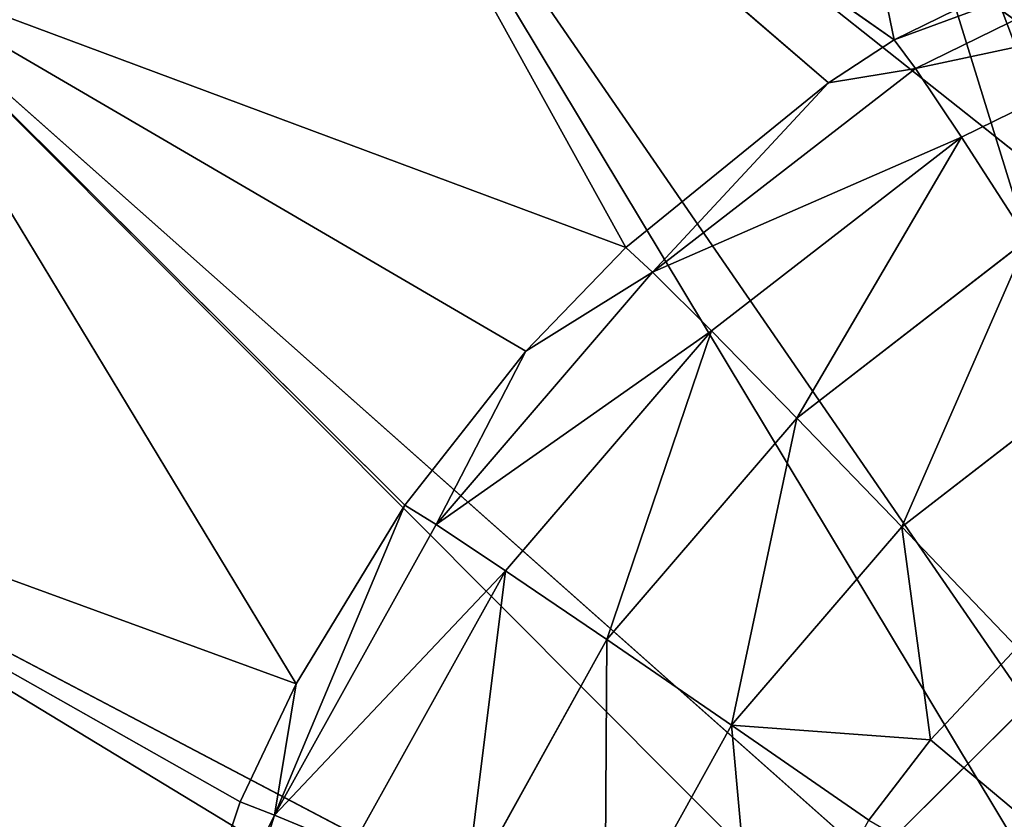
# Model space of a CAD drawing. Extents: x 0 to 230, y 0 to 588.
# Tile 337 of 383: x 123.73 to 125.44, y 582.88 to 584.27. Entities that reach past the tile are written whole.
import ezdxf

# ---------------------------------------------------------------- set-up
doc = ezdxf.new("R2010")
doc.units = 0
doc.header["$LTSCALE"] = 25.4
doc.layers.get('0').update_dxf_attribs({"color": 13, "linetype": 'CONTINUOUS'})

# ---------------------------------------------------------------- blocks, each defined once
blk = doc.blocks.new('VIPER-I-6512-6513_STL_3')
at = {"color": 7}
blk.add_line((-7.0504, 596.6772, 196.6838), (-0.7481, 591.6772, 196.0704), dxfattribs=at)
blk.add_line((-7.0504, 596.6772, 196.6838), (-0.7481, 591.6772, 196.0704), dxfattribs=at)
at = {"color": 250}
for p, q in [((-2.67, 594.2413, 2.3223), (-2.4204, 593.0327, 21.2937)), ((-2.67, 594.2413, 2.3223), (-2.4204, 593.0327, 21.2937)), ((-3.5116, 593.7994, 2.3399), (-2.4204, 593.0327, 21.2937)), ((-3.5116, 593.7994, 2.3399), (-2.4204, 593.0327, 21.2937)), ((-3.5116, 593.7994, 2.3399), (-2.5346, 592.9577, 21.296)), ((-3.5116, 593.7994, 2.3399), (-2.5346, 592.9577, 21.296)), ((-3.5116, 593.7994, 2.3399), (-2.8876, 592.6709, 21.3034)), ((-3.5116, 593.7994, 2.3399), (-2.8876, 592.6709, 21.3034)), ((-1.7356, 591.2207, 2.1338), (-3.5116, 593.7994, 2.3399)), ((-1.7356, 591.2207, 2.1338), (-3.5116, 593.7994, 2.3399)), ((-1.8899, 593.2929, 21.2826), (-2.4204, 593.0327, 21.2937)), ((-1.8899, 593.2929, 21.2826), (-2.4204, 593.0327, 21.2937)), ((-1.8634, 593.2375, 21.5708), (-2.3831, 592.9825, 21.5817)), ((-1.8634, 593.2375, 21.5708), (-2.3831, 592.9825, 21.5817)), ((-4.2231, 593.169, 2.3547), (-2.8876, 592.6709, 21.3034)), ((-4.2231, 593.169, 2.3547), (-2.8876, 592.6709, 21.3034)), ((-4.2231, 593.169, 2.3547), (-3.0615, 592.4907, 21.307)), ((-3.4614, 591.9113, 21.3154), (-4.2231, 593.169, 2.3547)), ((-3.4614, 591.9113, 21.3154), (-4.2231, 593.169, 2.3547)), ((-3.2725, 592.2225, 21.3114), (-4.2231, 593.169, 2.3547)), ((-3.2725, 592.2225, 21.3114), (-4.2231, 593.169, 2.3547)), ((-4.2231, 593.169, 2.3547), (-3.0615, 592.4907, 21.307)), ((-1.8817, 591.0912, 2.1368), (-4.2231, 593.169, 2.3547)), ((-1.8817, 591.0912, 2.1368), (-4.2231, 593.169, 2.3547)), ((-1.8091, 593.1057, 21.8287), (-2.3033, 592.8632, 21.839)), ((-1.8091, 593.1057, 21.8287), (-2.3033, 592.8632, 21.839)), ((-2.4204, 593.0327, 21.2937), (-2.5346, 592.9577, 21.296)), ((-2.4204, 593.0327, 21.2937), (-2.5346, 592.9577, 21.296)), ((-2.3831, 592.9825, 21.5817), (-2.4204, 593.0327, 21.2937)), ((-2.3831, 592.9825, 21.5817), (-2.4204, 593.0327, 21.2937)), ((-2.8409, 592.6281, 21.5912), (-2.3831, 592.9825, 21.5817)), ((-2.8409, 592.6281, 21.5912), (-2.3831, 592.9825, 21.5817)), ((-2.5346, 592.9577, 21.296), (-2.3831, 592.9825, 21.5817)), ((-2.5346, 592.9577, 21.296), (-2.3831, 592.9825, 21.5817)), ((-2.3033, 592.8632, 21.839), (-2.3831, 592.9825, 21.5817)), ((-2.3033, 592.8632, 21.839), (-2.3831, 592.9825, 21.5817)), ((-2.5346, 592.9577, 21.296), (-2.8876, 592.6709, 21.3034)), ((-2.5346, 592.9577, 21.296), (-2.8876, 592.6709, 21.3034)), ((-2.8409, 592.6281, 21.5912), (-2.5346, 592.9577, 21.296)), ((-2.8409, 592.6281, 21.5912), (-2.5346, 592.9577, 21.296)), ((-2.7386, 592.5261, 21.8481), (-2.3033, 592.8632, 21.839)), ((-2.7386, 592.5261, 21.8481), (-2.3033, 592.8632, 21.839)), ((-2.1879, 592.6849, 22.0434), (-2.3033, 592.8632, 21.839)), ((-2.1879, 592.6849, 22.0434), (-2.3033, 592.8632, 21.839)), ((-2.5897, 592.3739, 22.0518), (-2.1879, 592.6849, 22.0434)), ((-2.5897, 592.3739, 22.0518), (-2.1879, 592.6849, 22.0434)), ((-2.8876, 592.6709, 21.3034), (-3.0615, 592.4907, 21.307)), ((-2.8876, 592.6709, 21.3034), (-3.0615, 592.4907, 21.307)), ((-2.8876, 592.6709, 21.3034), (-2.8409, 592.6281, 21.5912)), ((-2.8876, 592.6709, 21.3034), (-2.8409, 592.6281, 21.5912)), ((-3.218, 592.1887, 21.5991), (-2.8409, 592.6281, 21.5912)), ((-3.218, 592.1887, 21.5991), (-2.8409, 592.6281, 21.5912)), ((-3.0615, 592.4907, 21.307), (-2.8409, 592.6281, 21.5912)), ((-3.0615, 592.4907, 21.307), (-2.8409, 592.6281, 21.5912)), ((-2.7386, 592.5261, 21.8481), (-2.8409, 592.6281, 21.5912)), ((-2.7386, 592.5261, 21.8481), (-2.8409, 592.6281, 21.5912)), ((-3.0972, 592.1083, 21.8556), (-2.7386, 592.5261, 21.8481)), ((-3.0972, 592.1083, 21.8556), (-2.7386, 592.5261, 21.8481)), ((-2.5897, 592.3739, 22.0518), (-2.7386, 592.5261, 21.8481)), ((-2.5897, 592.3739, 22.0518), (-2.7386, 592.5261, 21.8481)), ((-3.0615, 592.4907, 21.307), (-3.2725, 592.2225, 21.3114)), ((-3.0615, 592.4907, 21.307), (-3.2725, 592.2225, 21.3114)), ((-3.218, 592.1887, 21.5991), (-3.0615, 592.4907, 21.307)), ((-3.218, 592.1887, 21.5991), (-3.0615, 592.4907, 21.307)), ((-2.4069, 592.1846, 22.1845), (-2.047, 592.4633, 22.177)), ((-2.4069, 592.1846, 22.1845), (-2.047, 592.4633, 22.177)), ((-3.5593, 591.7057, 21.3174), (-4.763, 592.3865, 2.366)), ((-3.5593, 591.7057, 21.3174), (-4.763, 592.3865, 2.366)), ((-3.4614, 591.9113, 21.3154), (-4.763, 592.3865, 2.366)), ((-3.4614, 591.9113, 21.3154), (-4.763, 592.3865, 2.366)), ((-1.9927, 590.9304, 2.1392), (-4.763, 592.3865, 2.366)), ((-1.9927, 590.9304, 2.1392), (-4.763, 592.3865, 2.366)), ((-3.5053, 590.5653, 290.3065), (-1.6703, 592.3906, 290.3065)), ((-3.5053, 590.5653, 290.3065), (-1.6703, 592.3906, 290.3065)), ((-3.5053, 590.5653, 304.2045), (-1.6703, 592.3906, 304.2045)), ((-3.5053, 590.5653, 304.2045), (-1.6703, 592.3906, 304.2045)), ((-2.9206, 591.9884, 22.0587), (-2.5897, 592.3739, 22.0518)), ((-2.9206, 591.9884, 22.0587), (-2.5897, 592.3739, 22.0518)), ((-2.4069, 592.1846, 22.1845), (-2.5897, 592.3739, 22.0518)), ((-2.4069, 592.1846, 22.1845), (-2.5897, 592.3739, 22.0518)), ((-3.2725, 592.2225, 21.3114), (-3.499, 591.6824, 21.605)), ((-3.2725, 592.2225, 21.3114), (-3.499, 591.6824, 21.605)), ((-3.2725, 592.2225, 21.3114), (-3.4614, 591.9113, 21.3154)), ((-3.2725, 592.2225, 21.3114), (-3.4614, 591.9113, 21.3154)), ((-3.2725, 592.2225, 21.3114), (-3.218, 592.1887, 21.5991)), ((-3.2725, 592.2225, 21.3114), (-3.218, 592.1887, 21.5991)), ((-3.218, 592.1887, 21.5991), (-3.499, 591.6824, 21.605)), ((-3.218, 592.1887, 21.5991), (-3.499, 591.6824, 21.605)), ((-3.0972, 592.1083, 21.8556), (-3.218, 592.1887, 21.5991)), ((-3.0972, 592.1083, 21.8556), (-3.218, 592.1887, 21.5991)), ((-2.7034, 591.8392, 22.1907), (-2.4069, 592.1846, 22.1845)), ((-2.7034, 591.8392, 22.1907), (-2.4069, 592.1846, 22.1845)), ((-2.2063, 591.9747, 22.2348), (-2.4069, 592.1846, 22.1845)), ((-2.4069, 592.1846, 22.1845), (-2.3573, 591.814, 22.238)), ((-2.4069, 592.1846, 22.1845), (-2.3573, 591.814, 22.238)), ((-2.2063, 591.9747, 22.2348), (-2.4069, 592.1846, 22.1845)), ((-3.0972, 592.1083, 21.8556), (-3.3644, 591.627, 21.8612)), ((-3.0972, 592.1083, 21.8556), (-3.3644, 591.627, 21.8612)), ((-2.9206, 591.9884, 22.0587), (-3.0972, 592.1083, 21.8556)), ((-2.9206, 591.9884, 22.0587), (-3.0972, 592.1083, 21.8556)), ((-2.9206, 591.9884, 22.0587), (-3.1671, 591.5441, 22.0638)), ((-2.9206, 591.9884, 22.0587), (-3.1671, 591.5441, 22.0638)), ((-2.7034, 591.8392, 22.1907), (-2.9206, 591.9884, 22.0587)), ((-2.7034, 591.8392, 22.1907), (-2.9206, 591.9884, 22.0587)), ((-2.2063, 591.9747, 22.2348), (-2.3573, 591.814, 22.238)), ((-2.2063, 591.9747, 22.2348), (-2.3573, 591.814, 22.238)), ((-3.4614, 591.9113, 21.3154), (-3.5593, 591.7057, 21.3174)), ((-3.4614, 591.9113, 21.3154), (-3.5593, 591.7057, 21.3174)), ((-3.4614, 591.9113, 21.3154), (-3.499, 591.6824, 21.605)), ((-3.4614, 591.9113, 21.3154), (-3.499, 591.6824, 21.605)), ((-2.7034, 591.8392, 22.1907), (-2.9243, 591.4411, 22.1953)), ((-2.7034, 591.8392, 22.1907), (-2.9243, 591.4411, 22.1953)), ((-2.4646, 591.6737, 22.2402), (-2.7034, 591.8392, 22.1907)), ((-2.7034, 591.8392, 22.1907), (-2.3573, 591.814, 22.238)), ((-2.7034, 591.8392, 22.1907), (-2.3573, 591.814, 22.238)), ((-2.4646, 591.6737, 22.2402), (-2.7034, 591.8392, 22.1907)), ((-2.3573, 591.814, 22.238), (-2.4646, 591.6737, 22.2402)), ((-2.3573, 591.814, 22.238), (-2.4646, 591.6737, 22.2402)), ((-2.3573, 591.814, 22.238), (-1.5825, 591.1644, 22.2603)), ((-2.3573, 591.814, 22.238), (-1.5825, 591.1644, 22.2603)), ((-3.5593, 591.7057, 21.3174), (-3.7111, 591.2529, 21.3206)), ((-3.5593, 591.7057, 21.3174), (-3.7111, 591.2529, 21.3206)), ((-3.499, 591.6824, 21.605), (-3.5593, 591.7057, 21.3174)), ((-3.499, 591.6824, 21.605), (-3.5593, 591.7057, 21.3174)), ((-3.7111, 591.2529, 21.3206), (-3.499, 591.6824, 21.605)), ((-3.7111, 591.2529, 21.3206), (-3.499, 591.6824, 21.605)), ((-3.6723, 591.1299, 21.6086), (-3.499, 591.6824, 21.605)), ((-3.6723, 591.1299, 21.6086), (-3.499, 591.6824, 21.605)), ((-3.499, 591.6824, 21.605), (-3.3644, 591.627, 21.8612)), ((-3.499, 591.6824, 21.605), (-3.3644, 591.627, 21.8612))]:
    blk.add_line(p, q, dxfattribs=at)
at = {"color": 7}
mesh = blk.add_polyface(dxfattribs=at)
corners = [(-0.9436, 592.1589, 194.8763), (-7.2439, 596.6772, 195.4995), (-1.012, 592.6772, 194.8787)]
mesh.append_faces([[corners[k] for k in face] for face in [(0, 1, 2)]], dxfattribs={"color": 7})
mesh = blk.add_polyface(dxfattribs=at)
corners = [(-1.012, 592.6772, 194.8787), (-7.2439, 596.6772, 195.4995), (-1.012, 596.6772, 194.8787)]
mesh.append_faces([[corners[k] for k in face] for face in [(0, 1, 2)]], dxfattribs={"color": 7})
mesh = blk.add_polyface(dxfattribs=at)
corners = [(-0.9436, 592.1589, 194.8763), (-7.2439, 568.6772, 195.4995), (-7.2439, 596.6772, 195.4995)]
mesh.append_faces([[corners[k] for k in face] for face in [(0, 1, 2)]], dxfattribs={"color": 7})
mesh = blk.add_polyface(dxfattribs=at)
corners = [(-0.7481, 591.6772, 196.0704), (-0.9477, 592.1589, 196.0772), (-7.0504, 596.6772, 196.6838)]
mesh.append_faces([[corners[k] for k in face] for face in [(0, 1, 2)]], dxfattribs={"color": 7})
mesh = blk.add_polyface(dxfattribs=at)
corners = [(-0.9477, 592.1589, 196.0772), (-1.0161, 592.6772, 196.0797), (-7.0504, 596.6772, 196.6838)]
mesh.append_faces([[corners[k] for k in face] for face in [(0, 1, 2)]], dxfattribs={"color": 7})
mesh = blk.add_polyface(dxfattribs=at)
corners = [(-1.0161, 596.6772, 196.0797), (-7.0504, 596.6772, 196.6838), (-1.0161, 592.6772, 196.0797)]
mesh.append_faces([[corners[k] for k in face] for face in [(0, 1, 2)]], dxfattribs={"color": 7})
mesh = blk.add_polyface(dxfattribs=at)
corners = [(-0.7481, 591.6772, 196.0704), (-7.0504, 596.6772, 196.6838), (-7.0504, 568.6772, 196.6838)]
mesh.append_faces([[corners[k] for k in face] for face in [(0, 1, 2)]], dxfattribs={"color": 7})
mesh = blk.add_polyface(dxfattribs=at)
corners = [(-1.7471, 594.4688, 2.303), (-1.5626, 591.3115, 2.1302), (-2.67, 594.2413, 2.3223), (-1.373, 591.3582, 2.1262)]
mesh.append_faces([[corners[k] for k in face] for face in [(0, 1, 2), (1, 0, 3)]], dxfattribs={"vtx0": -1, "color": 7})
mesh = blk.add_polyface(dxfattribs=at)
corners = [(-2.4204, 593.0327, 21.2937), (-2.67, 594.2413, 2.3223), (-3.5116, 593.7994, 2.3399)]
mesh.append_faces([[corners[k] for k in face] for face in [(0, 1, 2)]], dxfattribs={"color": 7})
mesh = blk.add_polyface(dxfattribs=at)
corners = [(-2.67, 594.2413, 2.3223), (-1.7356, 591.2207, 2.1338), (-3.5116, 593.7994, 2.3399), (-1.5626, 591.3115, 2.1302)]
mesh.append_faces([[corners[k] for k in face] for face in [(0, 1, 2), (1, 0, 3)]], dxfattribs={"vtx0": -1, "color": 7})
mesh = blk.add_polyface(dxfattribs=at)
corners = [(-2.4204, 593.0327, 21.2937), (-1.8899, 593.2929, 21.2826), (-2.67, 594.2413, 2.3223)]
mesh.append_faces([[corners[k] for k in face] for face in [(0, 1, 2)]], dxfattribs={"color": 7})
mesh = blk.add_polyface(dxfattribs=at)
corners = [(-2.8876, 592.6709, 21.3034), (-3.5116, 593.7994, 2.3399), (-4.2231, 593.169, 2.3547)]
mesh.append_faces([[corners[k] for k in face] for face in [(0, 1, 2)]], dxfattribs={"color": 7})
mesh = blk.add_polyface(dxfattribs=at)
corners = [(-3.5116, 593.7994, 2.3399), (-1.8817, 591.0912, 2.1368), (-4.2231, 593.169, 2.3547), (-1.7356, 591.2207, 2.1338)]
mesh.append_faces([[corners[k] for k in face] for face in [(0, 1, 2), (1, 0, 3)]], dxfattribs={"vtx0": -1, "color": 7})
mesh = blk.add_polyface(dxfattribs=at)
corners = [(-2.5346, 592.9577, 21.296), (-2.4204, 593.0327, 21.2937), (-3.5116, 593.7994, 2.3399)]
mesh.append_faces([[corners[k] for k in face] for face in [(0, 1, 2)]], dxfattribs={"color": 7})
mesh = blk.add_polyface(dxfattribs=at)
corners = [(-2.8876, 592.6709, 21.3034), (-2.5346, 592.9577, 21.296), (-3.5116, 593.7994, 2.3399)]
mesh.append_faces([[corners[k] for k in face] for face in [(0, 1, 2)]], dxfattribs={"color": 7})
mesh = blk.add_polyface(dxfattribs=at)
corners = [(-2.4204, 593.0327, 21.2937), (-1.8634, 593.2375, 21.5708), (-1.8899, 593.2929, 21.2826), (-2.3831, 592.9825, 21.5817)]
mesh.append_faces([[corners[k] for k in face] for face in [(0, 1, 2), (1, 0, 3)]], dxfattribs={"vtx0": -1, "color": 7})
mesh = blk.add_polyface(dxfattribs=at)
corners = [(-2.3831, 592.9825, 21.5817), (-1.8091, 593.1057, 21.8287), (-1.8634, 593.2375, 21.5708), (-2.3033, 592.8632, 21.839)]
mesh.append_faces([[corners[k] for k in face] for face in [(0, 1, 2), (1, 0, 3)]], dxfattribs={"vtx0": -1, "color": 7})
mesh = blk.add_polyface(dxfattribs=at)
corners = [(-4.2231, 593.169, 2.3547), (-4.763, 592.3865, 2.366), (-3.4614, 591.9113, 21.3154)]
mesh.append_faces([[corners[k] for k in face] for face in [(0, 1, 2)]], dxfattribs={"color": 7})
mesh = blk.add_polyface(dxfattribs=at)
corners = [(-4.2231, 593.169, 2.3547), (-1.9927, 590.9304, 2.1392), (-4.763, 592.3865, 2.366), (-1.8817, 591.0912, 2.1368)]
mesh.append_faces([[corners[k] for k in face] for face in [(0, 1, 2), (1, 0, 3)]], dxfattribs={"vtx0": -1, "color": 7})
mesh = blk.add_polyface(dxfattribs=at)
corners = [(-4.2231, 593.169, 2.3547), (-3.0615, 592.4907, 21.307), (-2.8876, 592.6709, 21.3034)]
mesh.append_faces([[corners[k] for k in face] for face in [(0, 1, 2)]], dxfattribs={"color": 7})
mesh = blk.add_polyface(dxfattribs=at)
corners = [(-4.2231, 593.169, 2.3547), (-3.4614, 591.9113, 21.3154), (-3.2725, 592.2225, 21.3114)]
mesh.append_faces([[corners[k] for k in face] for face in [(0, 1, 2)]], dxfattribs={"color": 7})
mesh = blk.add_polyface(dxfattribs=at)
corners = [(-4.2231, 593.169, 2.3547), (-3.2725, 592.2225, 21.3114), (-3.0615, 592.4907, 21.307)]
mesh.append_faces([[corners[k] for k in face] for face in [(0, 1, 2)]], dxfattribs={"color": 7})
mesh = blk.add_polyface(dxfattribs=at)
corners = [(-2.1879, 592.6849, 22.0434), (-1.8091, 593.1057, 21.8287), (-2.3033, 592.8632, 21.839), (-1.7319, 592.9087, 22.0339)]
mesh.append_faces([[corners[k] for k in face] for face in [(0, 1, 2), (1, 0, 3)]], dxfattribs={"vtx0": -1, "color": 7})
mesh = blk.add_polyface(dxfattribs=at)
corners = [(-3.5053, 590.5653, 290.3065), (-3.5185, 585.5653, 290.3065), (-4.1817, 588.0671, 290.3065), (-1.6932, 583.7303, 290.3065), (-1.6703, 592.3906, 290.3065), (0.805, 583.0538, 290.3065), (0.8315, 593.0538, 290.3065), (3.3067, 583.7171, 290.3065), (3.3297, 592.3773, 290.3065), (5.1417, 585.5424, 290.3065), (5.155, 590.5423, 290.3065), (5.8182, 588.0406, 290.3065)]
mesh.append_faces([[corners[k] for k in face] for face in [(0, 1, 2), (9, 10, 11)]], dxfattribs={"vtx0": -1, "color": 7})
mesh.append_faces([[corners[k] for k in face] for face in [(1, 0, 3), (3, 4, 5), (5, 6, 7), (7, 8, 9)]], dxfattribs={"vtx0": -1, "vtx1": -1, "color": 7})
mesh.append_faces([[corners[k] for k in face] for face in [(3, 0, 4), (5, 4, 6), (7, 6, 8), (9, 8, 10)]], dxfattribs={"vtx0": -1, "vtx2": -1, "color": 7})
mesh = blk.add_polyface(dxfattribs=at)
corners = [(-2.3831, 592.9825, 21.5817), (-2.4204, 593.0327, 21.2937), (-2.5346, 592.9577, 21.296)]
mesh.append_faces([[corners[k] for k in face] for face in [(0, 1, 2)]], dxfattribs={"color": 7})
mesh = blk.add_polyface(dxfattribs=at)
corners = [(-2.8409, 592.6281, 21.5912), (-2.3831, 592.9825, 21.5817), (-2.5346, 592.9577, 21.296)]
mesh.append_faces([[corners[k] for k in face] for face in [(0, 1, 2)]], dxfattribs={"color": 7})
mesh = blk.add_polyface(dxfattribs=at)
corners = [(-2.8409, 592.6281, 21.5912), (-2.3033, 592.8632, 21.839), (-2.3831, 592.9825, 21.5817), (-2.7386, 592.5261, 21.8481)]
mesh.append_faces([[corners[k] for k in face] for face in [(0, 1, 2), (1, 0, 3)]], dxfattribs={"vtx0": -1, "color": 7})
mesh = blk.add_polyface(dxfattribs=at)
corners = [(-2.8409, 592.6281, 21.5912), (-2.5346, 592.9577, 21.296), (-2.8876, 592.6709, 21.3034)]
mesh.append_faces([[corners[k] for k in face] for face in [(0, 1, 2)]], dxfattribs={"color": 7})
mesh = blk.add_polyface(dxfattribs=at)
corners = [(-2.5897, 592.3739, 22.0518), (-2.3033, 592.8632, 21.839), (-2.7386, 592.5261, 21.8481), (-2.1879, 592.6849, 22.0434)]
mesh.append_faces([[corners[k] for k in face] for face in [(0, 1, 2), (1, 0, 3)]], dxfattribs={"vtx0": -1, "color": 7})
mesh = blk.add_polyface(dxfattribs=at)
corners = [(-2.4069, 592.1846, 22.1845), (-2.1879, 592.6849, 22.0434), (-2.5897, 592.3739, 22.0518), (-2.047, 592.4633, 22.177)]
mesh.append_faces([[corners[k] for k in face] for face in [(0, 1, 2), (1, 0, 3)]], dxfattribs={"vtx0": -1, "color": 7})
mesh = blk.add_polyface(dxfattribs=at)
corners = [(-2.8876, 592.6709, 21.3034), (-3.0615, 592.4907, 21.307), (-2.8409, 592.6281, 21.5912)]
mesh.append_faces([[corners[k] for k in face] for face in [(0, 1, 2)]], dxfattribs={"color": 7})
mesh = blk.add_polyface(dxfattribs=at)
corners = [(-2.8409, 592.6281, 21.5912), (-3.0615, 592.4907, 21.307), (-3.218, 592.1887, 21.5991)]
mesh.append_faces([[corners[k] for k in face] for face in [(0, 1, 2)]], dxfattribs={"color": 7})
mesh = blk.add_polyface(dxfattribs=at)
corners = [(-2.7386, 592.5261, 21.8481), (-3.218, 592.1887, 21.5991), (-3.0972, 592.1083, 21.8556), (-2.8409, 592.6281, 21.5912)]
mesh.append_faces([[corners[k] for k in face] for face in [(0, 1, 2), (1, 0, 3)]], dxfattribs={"vtx0": -1, "color": 7})
mesh = blk.add_polyface(dxfattribs=at)
corners = [(-2.9206, 591.9884, 22.0587), (-2.7386, 592.5261, 21.8481), (-3.0972, 592.1083, 21.8556), (-2.5897, 592.3739, 22.0518)]
mesh.append_faces([[corners[k] for k in face] for face in [(0, 1, 2), (1, 0, 3)]], dxfattribs={"vtx0": -1, "color": 7})
mesh = blk.add_polyface(dxfattribs=at)
corners = [(-3.0615, 592.4907, 21.307), (-3.2725, 592.2225, 21.3114), (-3.218, 592.1887, 21.5991)]
mesh.append_faces([[corners[k] for k in face] for face in [(0, 1, 2)]], dxfattribs={"color": 7})
mesh = blk.add_polyface(dxfattribs=at)
corners = [(-2.2063, 591.9747, 22.2348), (-2.047, 592.4633, 22.177), (-2.4069, 592.1846, 22.1845), (-1.8927, 592.2175, 22.2283)]
mesh.append_faces([[corners[k] for k in face] for face in [(0, 1, 2), (1, 0, 3)]], dxfattribs={"vtx0": -1, "color": 7})
mesh = blk.add_polyface(dxfattribs=at)
corners = [(-4.763, 592.3865, 2.366), (-5.1001, 591.4976, 2.373), (-3.7111, 591.2529, 21.3206)]
mesh.append_faces([[corners[k] for k in face] for face in [(0, 1, 2)]], dxfattribs={"color": 7})
mesh = blk.add_polyface(dxfattribs=at)
corners = [(-4.763, 592.3865, 2.366), (-2.0619, 590.7477, 2.1406), (-5.1001, 591.4976, 2.373), (-1.9927, 590.9304, 2.1392)]
mesh.append_faces([[corners[k] for k in face] for face in [(0, 1, 2), (1, 0, 3)]], dxfattribs={"vtx0": -1, "color": 7})
mesh = blk.add_polyface(dxfattribs=at)
corners = [(-4.763, 592.3865, 2.366), (-3.7111, 591.2529, 21.3206), (-3.5593, 591.7057, 21.3174)]
mesh.append_faces([[corners[k] for k in face] for face in [(0, 1, 2)]], dxfattribs={"color": 7})
mesh = blk.add_polyface(dxfattribs=at)
corners = [(-4.763, 592.3865, 2.366), (-3.5593, 591.7057, 21.3174), (-3.4614, 591.9113, 21.3154)]
mesh.append_faces([[corners[k] for k in face] for face in [(0, 1, 2)]], dxfattribs={"color": 7})
mesh = blk.add_polyface(dxfattribs=at)
corners = [(-3.5081, 589.5048, 311.7676), (-1.6703, 592.3906, 304.2045), (-3.5053, 590.5653, 304.2045), (-1.6733, 591.2595, 312.2709)]
mesh.append_faces([[corners[k] for k in face] for face in [(0, 1, 2), (1, 0, 3)]], dxfattribs={"vtx0": -1, "color": 7})
mesh = blk.add_polyface(dxfattribs=at)
corners = [(-3.5053, 590.5653, 304.2045), (-1.6703, 592.3906, 290.3065), (-3.5053, 590.5653, 290.3065), (-1.6703, 592.3906, 304.2045)]
mesh.append_faces([[corners[k] for k in face] for face in [(0, 1, 2), (1, 0, 3)]], dxfattribs={"vtx0": -1, "color": 7})
mesh = blk.add_polyface(dxfattribs=at)
corners = [(-2.7034, 591.8392, 22.1907), (-2.5897, 592.3739, 22.0518), (-2.9206, 591.9884, 22.0587), (-2.4069, 592.1846, 22.1845)]
mesh.append_faces([[corners[k] for k in face] for face in [(0, 1, 2), (1, 0, 3)]], dxfattribs={"vtx0": -1, "color": 7})
mesh = blk.add_polyface(dxfattribs=at)
corners = [(-3.2725, 592.2225, 21.3114), (-3.499, 591.6824, 21.605), (-3.218, 592.1887, 21.5991)]
mesh.append_faces([[corners[k] for k in face] for face in [(0, 1, 2)]], dxfattribs={"color": 7})
mesh = blk.add_polyface(dxfattribs=at)
corners = [(-3.2725, 592.2225, 21.3114), (-3.4614, 591.9113, 21.3154), (-3.499, 591.6824, 21.605)]
mesh.append_faces([[corners[k] for k in face] for face in [(0, 1, 2)]], dxfattribs={"color": 7})
mesh = blk.add_polyface(dxfattribs=at)
corners = [(-3.0972, 592.1083, 21.8556), (-3.499, 591.6824, 21.605), (-3.3644, 591.627, 21.8612), (-3.218, 592.1887, 21.5991)]
mesh.append_faces([[corners[k] for k in face] for face in [(0, 1, 2), (1, 0, 3)]], dxfattribs={"vtx0": -1, "color": 7})
mesh = blk.add_polyface(dxfattribs=at)
corners = [(-2.3573, 591.814, 22.238), (-2.4069, 592.1846, 22.1845), (-2.7034, 591.8392, 22.1907)]
mesh.append_faces([[corners[k] for k in face] for face in [(0, 1, 2)]], dxfattribs={"color": 7})
mesh = blk.add_polyface(dxfattribs=at)
corners = [(-2.2063, 591.9747, 22.2348), (-2.4069, 592.1846, 22.1845), (-2.3573, 591.814, 22.238)]
mesh.append_faces([[corners[k] for k in face] for face in [(0, 1, 2)]], dxfattribs={"color": 7})
mesh = blk.add_polyface(dxfattribs=at)
corners = [(-0.744, 591.6772, 194.8696), (-7.2439, 568.6772, 195.4995), (-0.9436, 592.1589, 194.8763)]
mesh.append_faces([[corners[k] for k in face] for face in [(0, 1, 2)]], dxfattribs={"color": 7})
mesh = blk.add_polyface(dxfattribs=at)
corners = [(-3.1671, 591.5441, 22.0638), (-3.0972, 592.1083, 21.8556), (-3.3644, 591.627, 21.8612), (-2.9206, 591.9884, 22.0587)]
mesh.append_faces([[corners[k] for k in face] for face in [(0, 1, 2), (1, 0, 3)]], dxfattribs={"vtx0": -1, "color": 7})
mesh = blk.add_polyface(dxfattribs=at)
corners = [(-2.9243, 591.4411, 22.1953), (-2.9206, 591.9884, 22.0587), (-3.1671, 591.5441, 22.0638), (-2.7034, 591.8392, 22.1907)]
mesh.append_faces([[corners[k] for k in face] for face in [(0, 1, 2), (1, 0, 3)]], dxfattribs={"vtx0": -1, "color": 7})
mesh = blk.add_polyface(dxfattribs=at)
corners = [(-1.5825, 591.1644, 22.2603), (-2.2063, 591.9747, 22.2348), (-2.3573, 591.814, 22.238)]
mesh.append_faces([[corners[k] for k in face] for face in [(0, 1, 2)]], dxfattribs={"color": 7})
mesh = blk.add_polyface(dxfattribs=at)
corners = [(-3.4614, 591.9113, 21.3154), (-3.5593, 591.7057, 21.3174), (-3.499, 591.6824, 21.605)]
mesh.append_faces([[corners[k] for k in face] for face in [(0, 1, 2)]], dxfattribs={"color": 7})
mesh = blk.add_polyface(dxfattribs=at)
corners = [(-2.657, 591.3269, 22.2442), (-2.7034, 591.8392, 22.1907), (-2.9243, 591.4411, 22.1953), (-2.4646, 591.6737, 22.2402)]
mesh.append_faces([[corners[k] for k in face] for face in [(0, 1, 2), (1, 0, 3)]], dxfattribs={"vtx0": -1, "color": 7})
mesh = blk.add_polyface(dxfattribs=at)
corners = [(-2.3573, 591.814, 22.238), (-2.7034, 591.8392, 22.1907), (-2.4646, 591.6737, 22.2402)]
mesh.append_faces([[corners[k] for k in face] for face in [(0, 1, 2)]], dxfattribs={"color": 7})
mesh = blk.add_polyface(dxfattribs=at)
corners = [(-1.5825, 591.1644, 22.2603), (-2.3573, 591.814, 22.238), (-2.4646, 591.6737, 22.2402)]
mesh.append_faces([[corners[k] for k in face] for face in [(0, 1, 2)]], dxfattribs={"color": 7})
mesh = blk.add_polyface(dxfattribs=at)
corners = [(-3.5593, 591.7057, 21.3174), (-3.7111, 591.2529, 21.3206), (-3.499, 591.6824, 21.605)]
mesh.append_faces([[corners[k] for k in face] for face in [(0, 1, 2)]], dxfattribs={"color": 7})
mesh = blk.add_polyface(dxfattribs=at)
corners = [(-0.0119, 590.9452, 194.8521), (-7.2439, 568.6772, 195.4995), (-0.744, 591.6772, 194.8696)]
mesh.append_faces([[corners[k] for k in face] for face in [(0, 1, 2)]], dxfattribs={"color": 7})
mesh = blk.add_polyface(dxfattribs=at)
corners = [(-0.016, 590.9452, 196.0524), (-0.7481, 591.6772, 196.0704), (-7.0504, 568.6772, 196.6838)]
mesh.append_faces([[corners[k] for k in face] for face in [(0, 1, 2)]], dxfattribs={"color": 7})
mesh = blk.add_polyface(dxfattribs=at)
corners = [(-3.499, 591.6824, 21.605), (-3.7111, 591.2529, 21.3206), (-3.6723, 591.1299, 21.6086)]
mesh.append_faces([[corners[k] for k in face] for face in [(0, 1, 2)]], dxfattribs={"color": 7})
mesh = blk.add_polyface(dxfattribs=at)
corners = [(-3.3644, 591.627, 21.8612), (-3.6723, 591.1299, 21.6086), (-3.5292, 591.1016, 21.8646), (-3.499, 591.6824, 21.605)]
mesh.append_faces([[corners[k] for k in face] for face in [(0, 1, 2), (1, 0, 3)]], dxfattribs={"vtx0": -1, "color": 7})
blk = doc.blocks.new('GRUPUJ_1')
at = {"color": 0}
blk.add_blockref('VIPER-I-6512-6513_STL_3', (127.6715, -8.7968, -2.1073), dxfattribs=at)

msp = doc.modelspace()

# ---------------------------------------------------------------- block references
at = {"color": 0}
msp.add_blockref('GRUPUJ_1', (0, 0), dxfattribs=at)

doc.saveas('drawing.dxf')
